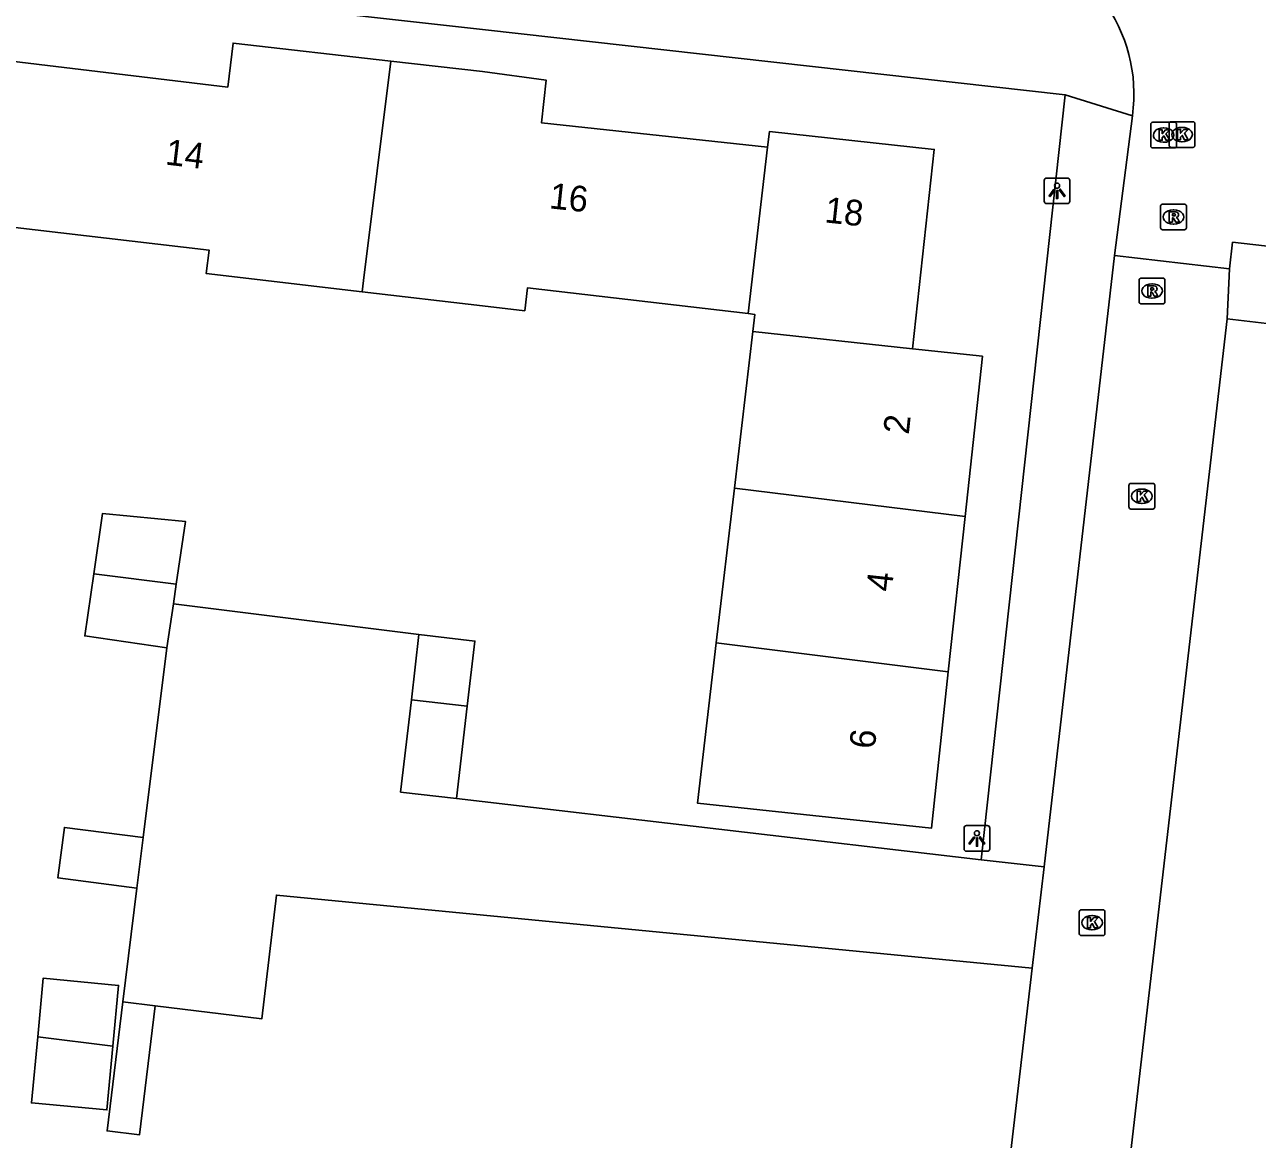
# Model space of a CAD drawing. Extents: x 161243 to 161752, y 384138 to 384885.
# Drawn here: x 161482.19 to 161530.14, y 384591.8 to 384635.17 of the extents above; entities that cross this region are included whole.
import ezdxf

# ---------------------------------------------------------------- set-up
doc = ezdxf.new("R2010")
doc.units = 0
for name, color, linetype in [('IMGEO_Kolk', 7, 'Continuous'), ('IMGEO_Lichtpunt', 7, 'Continuous'), ('IMGEO_Pand', 7, 'Continuous'), ('IMGEO_Pand_nummerreeks', 7, 'Continuous'), ('IMGEO_Rijbaan_lokaal_open', 7, 'Continuous'), ('IMGEO_Rioolput', 7, 'Continuous'), ('IMGEO_Voetpad_open', 7, 'Continuous')]:
    doc.layers.add(name, color=color, linetype=linetype)

msp = doc.modelspace()

# ---------------------------------------------------------------- linework, layer by layer
at = {"layer": 'IMGEO_Kolk'}
for p, q in [((161525.995, 384630.452), (161525.995, 384631.304)), ((161526.07, 384631.378), (161526.922, 384631.378)), ((161526.483, 384631.158), (161526.508, 384631.158)), ((161526.71, 384630.471), (161526.71, 384631.323)), ((161526.785, 384631.397), (161527.637, 384631.397)), ((161526.996, 384631.304), (161526.996, 384630.452)), ((161527.198, 384631.177), (161527.223, 384631.177)), ((161527.711, 384631.323), (161527.711, 384630.471)), ((161526.506, 384630.598), (161526.481, 384630.598)), ((161527.221, 384630.617), (161527.196, 384630.617)), ((161526.922, 384630.378), (161526.07, 384630.378)), ((161527.637, 384630.397), (161526.785, 384630.397)), ((161525.148, 384616.4), (161525.148, 384617.252)), ((161525.223, 384617.326), (161526.075, 384617.326)), ((161525.636, 384617.106), (161525.661, 384617.106)), ((161526.149, 384617.252), (161526.149, 384616.4)), ((161526.075, 384616.326), (161525.223, 384616.326)), ((161525.659, 384616.546), (161525.634, 384616.546)), ((161523.285, 384600.732), (161524.137, 384600.732)), ((161523.21, 384599.806), (161523.21, 384600.658)), ((161523.698, 384600.512), (161523.723, 384600.512)), ((161524.211, 384600.658), (161524.211, 384599.806)), ((161523.721, 384599.952), (161523.696, 384599.952)), ((161524.137, 384599.732), (161523.285, 384599.732))]:
    msp.add_line(p, q, dxfattribs=at)
for points in [[(161525.995, 384630.452), (161525.995, 384631.304)], [(161526.07, 384631.378), (161526.922, 384631.378)], [(161526.316, 384631.078), (161526.439, 384631.078), (161526.439, 384630.927), (161526.569, 384631.078), (161526.733, 384631.078), (161526.587, 384630.927), (161526.74, 384630.678), (161526.588, 384630.678), (161526.503, 384630.842), (161526.439, 384630.775), (161526.439, 384630.678), (161526.316, 384630.678), (161526.316, 384631.078)], [(161526.71, 384630.471), (161526.71, 384631.323)], [(161526.785, 384631.397), (161527.637, 384631.397)], [(161526.996, 384631.304), (161526.996, 384630.452)], [(161527.031, 384631.097), (161527.154, 384631.097), (161527.154, 384630.946), (161527.284, 384631.097), (161527.448, 384631.097), (161527.302, 384630.946), (161527.455, 384630.697), (161527.303, 384630.697), (161527.218, 384630.861), (161527.154, 384630.794), (161527.154, 384630.697), (161527.031, 384630.697), (161527.031, 384631.097)], [(161527.711, 384631.323), (161527.711, 384630.471)], [(161526.922, 384630.378), (161526.07, 384630.378)], [(161527.637, 384630.397), (161526.785, 384630.397)], [(161525.148, 384616.4), (161525.148, 384617.252)], [(161525.223, 384617.326), (161526.075, 384617.326)], [(161526.149, 384617.252), (161526.149, 384616.4)], [(161525.469, 384617.026), (161525.592, 384617.026), (161525.592, 384616.875), (161525.722, 384617.026), (161525.886, 384617.026), (161525.74, 384616.875), (161525.893, 384616.626), (161525.741, 384616.626), (161525.656, 384616.79), (161525.592, 384616.723), (161525.592, 384616.626), (161525.469, 384616.626), (161525.469, 384617.026)], [(161526.075, 384616.326), (161525.223, 384616.326)], [(161523.285, 384600.732), (161524.137, 384600.732)], [(161523.21, 384599.806), (161523.21, 384600.658)], [(161523.531, 384600.432), (161523.654, 384600.432), (161523.654, 384600.281), (161523.784, 384600.432), (161523.948, 384600.432), (161523.802, 384600.281), (161523.955, 384600.032), (161523.803, 384600.032), (161523.718, 384600.196), (161523.654, 384600.129), (161523.654, 384600.032), (161523.531, 384600.032), (161523.531, 384600.432)], [(161524.211, 384600.658), (161524.211, 384599.806)], [(161524.137, 384599.732), (161523.285, 384599.732)]]:
    msp.add_lwpolyline(points, dxfattribs=at)
for centre, start, end in [((161526.072, 384631.302), 91.552, 178.448), ((161526.072, 384631.302), 91.552, 178.448), ((161526.787, 384631.321), 91.552, 178.448), ((161526.787, 384631.321), 91.552, 178.448), ((161526.92, 384631.302), 1.552, 88.448), ((161526.92, 384631.302), 1.552, 88.448), ((161527.635, 384631.321), 1.552, 88.448), ((161527.635, 384631.321), 1.552, 88.448), ((161526.072, 384630.454), 181.552, 268.448), ((161526.072, 384630.454), 181.552, 268.448), ((161526.787, 384630.473), 181.552, 268.448), ((161526.787, 384630.473), 181.552, 268.448), ((161526.92, 384630.454), 271.552, 358.448), ((161526.92, 384630.454), 271.552, 358.448), ((161527.635, 384630.473), 271.552, 358.448), ((161527.635, 384630.473), 271.552, 358.448), ((161525.225, 384617.25), 91.552, 178.448), ((161525.225, 384617.25), 91.552, 178.448), ((161526.073, 384617.25), 1.552, 88.448), ((161526.073, 384617.25), 1.552, 88.448), ((161525.225, 384616.402), 181.552, 268.448), ((161525.225, 384616.402), 181.552, 268.448), ((161526.073, 384616.402), 271.552, 358.448), ((161526.073, 384616.402), 271.552, 358.448), ((161523.287, 384600.656), 91.552, 178.448), ((161523.287, 384600.656), 91.552, 178.448), ((161524.135, 384600.656), 1.552, 88.448), ((161524.135, 384600.656), 1.552, 88.448), ((161523.287, 384599.808), 181.552, 268.448), ((161523.287, 384599.808), 181.552, 268.448), ((161524.135, 384599.808), 271.552, 358.448), ((161524.135, 384599.808), 271.552, 358.448)]:
    msp.add_arc(centre, 0.0765, start, end, dxfattribs=at)
for centre, major_axis, ratio, start_param, end_param in [((161526.482, 384630.878), (-0.387, 0.002), 0.722429, 4.712389, 7.853982), ((161526.507, 384630.878), (-0.39, 0.002), 0.717154, 1.570796, 4.712389), ((161527.197, 384630.897), (-0.387, 0.002), 0.722429, 4.712389, 7.853982), ((161527.222, 384630.897), (-0.39, 0.002), 0.717154, 1.570796, 4.712389), ((161525.635, 384616.826), (-0.387, 0.002), 0.722429, 4.712389, 7.853982), ((161525.66, 384616.826), (-0.39, 0.002), 0.717154, 1.570796, 4.712389), ((161523.697, 384600.232), (-0.387, 0.002), 0.722429, 4.712389, 7.853982), ((161523.722, 384600.232), (-0.39, 0.002), 0.717154, 1.570796, 4.712389)]:
    msp.add_ellipse(centre, major_axis=major_axis, ratio=ratio, start_param=start_param, end_param=end_param, dxfattribs=at)
at = {"layer": 'IMGEO_Lichtpunt'}
for p, q in [((161521.851, 384629.111), (161521.851, 384628.304)), ((161521.851, 384629.111), (161521.851, 384628.304)), ((161522.753, 384629.206), (161521.945, 384629.206)), ((161522.753, 384629.206), (161521.945, 384629.206)), ((161522.847, 384628.304), (161522.847, 384629.111)), ((161522.847, 384628.304), (161522.847, 384629.111)), ((161521.945, 384628.21), (161522.753, 384628.21)), ((161521.945, 384628.21), (161522.753, 384628.21)), ((161518.736, 384603.915), (161518.736, 384603.108)), ((161518.736, 384603.915), (161518.736, 384603.108)), ((161519.638, 384604.01), (161518.83, 384604.01)), ((161519.638, 384604.01), (161518.83, 384604.01)), ((161519.732, 384603.108), (161519.732, 384603.915)), ((161519.732, 384603.108), (161519.732, 384603.915)), ((161518.83, 384603.014), (161519.638, 384603.014)), ((161518.83, 384603.014), (161519.638, 384603.014))]:
    msp.add_line(p, q, dxfattribs=at)
for points in [[(161522.225, 384628.775), (161522.264, 384628.747), (161522.076, 384628.485), (161522.038, 384628.512), (161522.225, 384628.775)], [(161522.327, 384628.727), (161522.374, 384628.727), (161522.374, 384628.405), (161522.327, 384628.405), (161522.327, 384628.727)], [(161522.437, 384628.747), (161522.475, 384628.774), (161522.662, 384628.512), (161522.623, 384628.484), (161522.437, 384628.747)], [(161519.11, 384603.579), (161519.149, 384603.551), (161518.961, 384603.289), (161518.923, 384603.316), (161519.11, 384603.579)], [(161519.212, 384603.531), (161519.259, 384603.531), (161519.259, 384603.209), (161519.212, 384603.209), (161519.212, 384603.531)], [(161519.322, 384603.551), (161519.36, 384603.578), (161519.547, 384603.316), (161519.508, 384603.288), (161519.322, 384603.551)]]:
    msp.add_lwpolyline(points, dxfattribs=at)
for centre in [(161522.35, 384628.909), (161519.235, 384603.713)]:
    msp.add_circle(centre, 0.0994, dxfattribs=at)
for centre, start, end in [((161521.945, 384629.111), 90, 180), ((161521.945, 384629.111), 90, 180), ((161522.753, 384629.111), 0, 90), ((161522.753, 384629.111), 0, 90), ((161521.945, 384628.304), 180, 270), ((161521.945, 384628.304), 180, 270), ((161522.753, 384628.304), 270, 0), ((161522.753, 384628.304), 270, 360), ((161518.83, 384603.915), 90, 180), ((161518.83, 384603.915), 90, 180), ((161519.638, 384603.915), 0, 90), ((161519.638, 384603.915), 0, 90), ((161518.83, 384603.108), 180, 270), ((161518.83, 384603.108), 180, 270), ((161519.638, 384603.108), 270, 0), ((161519.638, 384603.108), 270, 360)]:
    msp.add_arc(centre, 0.0946, start, end, dxfattribs=at)
at = {"layer": 'IMGEO_Pand'}
for points in [[(161481.361, 384633.795), (161490.094, 384632.743), (161490.303, 384634.456), (161496.436, 384633.757)], [(161496.436, 384633.757), (161495.378, 384625.217), (161495.324, 384624.779)], [(161496.436, 384633.757), (161500, 384633.35), (161502.475, 384633.016), (161502.296, 384631.358), (161511.094, 384630.407)], [(161511.094, 384630.407), (161511.159, 384631.013), (161517.571, 384630.32), (161516.733, 384622.565)], [(161510.336, 384623.929), (161511.094, 384630.407)], [(161495.324, 384624.779), (161489.259, 384625.489), (161489.365, 384626.402), (161480.594, 384627.428)], [(161510.336, 384623.929), (161501.75, 384624.933), (161501.645, 384624.039), (161500, 384624.232), (161495.324, 384624.779)], [(161510.512, 384623.236), (161510.59, 384623.899), (161510.336, 384623.929)], [(161509.799, 384617.145), (161510.512, 384623.236)], [(161516.733, 384622.565), (161510.512, 384623.236)], [(161516.733, 384622.565), (161519.447, 384622.271), (161518.773, 384616.032)], [(161509.094, 384611.117), (161509.799, 384617.145)], [(161518.773, 384616.032), (161509.799, 384617.145)], [(161488.091, 384613.405), (161488.445, 384615.847), (161485.227, 384616.157), (161484.885, 384613.802)], [(161518.773, 384616.032), (161518.121, 384609.997)], [(161487.731, 384610.923), (161484.535, 384611.387), (161484.885, 384613.802)], [(161484.885, 384613.802), (161488.091, 384613.405)], [(161488.091, 384613.405), (161487.98, 384612.642)], [(161487.98, 384612.642), (161487.731, 384610.923)], [(161497.531, 384611.44), (161497.235, 384608.905)], [(161499.411, 384608.651), (161499.707, 384611.186), (161497.531, 384611.44)], [(161518.121, 384609.997), (161517.463, 384603.907), (161512.492, 384604.444), (161508.365, 384604.889), (161509.094, 384611.117)], [(161509.094, 384611.117), (161518.121, 384609.997)], [(161498.992, 384605.062), (161496.816, 384605.316), (161497.235, 384608.905)], [(161497.235, 384608.905), (161499.411, 384608.651)], [(161498.992, 384605.062), (161499.411, 384608.651)], [(161486.804, 384603.548), (161483.741, 384603.941), (161483.489, 384601.972), (161486.552, 384601.579)], [(161486.552, 384601.579), (161486.804, 384603.548)], [(161482.701, 384595.796), (161482.914, 384598.068), (161485.845, 384597.793), (161485.624, 384595.434)], [(161485.624, 384595.434), (161485.391, 384592.946), (161482.46, 384593.221), (161482.701, 384595.796)], [(161485.624, 384595.434), (161482.701, 384595.796)]]:
    msp.add_lwpolyline(points, dxfattribs=at)
at = {"layer": 'IMGEO_Rijbaan_lokaal_open'}
for points in [[(161524.583, 384626.193), (161525.279, 384631.625)], [(161534.497, 384626.098), (161529.178, 384626.708), (161529.056, 384625.677)], [(161524.583, 384626.193), (161521.847, 384602.409)], [(161529.056, 384625.677), (161524.583, 384626.193)], [(161528.97, 384623.728), (161529.031, 384625.119), (161529.056, 384625.677)], [(161528.97, 384623.728), (161524.414, 384584.385)], [(161497.531, 384611.44), (161487.98, 384612.642)], [(161487.731, 384610.923), (161486.804, 384603.548)], [(161519.402, 384602.678), (161498.992, 384605.062)], [(161519.402, 384602.678), (161521.847, 384602.409)], [(161521.847, 384602.409), (161521.387, 384598.464)], [(161486.552, 384601.579), (161486.013, 384597.154)], [(161487.274, 384597), (161491.423, 384596.495), (161491.986, 384601.304), (161521.387, 384598.464)], [(161521.387, 384598.464), (161518.104, 384570.309)], [(161486.013, 384597.154), (161487.274, 384597)]]:
    msp.add_lwpolyline(points, dxfattribs=at)
msp.add_arc((161519.248, 384632.479), 6.091, 351.9448, 81.0171, dxfattribs=at)
at = {"layer": 'IMGEO_Rioolput'}
for p, q in [((161526.379, 384627.265), (161526.379, 384628.117)), ((161526.454, 384628.191), (161527.306, 384628.191)), ((161527.38, 384628.117), (161527.38, 384627.265)), ((161526.867, 384627.971), (161526.892, 384627.971)), ((161527.306, 384627.191), (161526.454, 384627.191)), ((161526.89, 384627.411), (161526.865, 384627.411)), ((161525.543, 384624.384), (161525.543, 384625.236)), ((161525.618, 384625.31), (161526.47, 384625.31)), ((161526.544, 384625.236), (161526.544, 384624.384)), ((161526.031, 384625.09), (161526.056, 384625.09)), ((161526.47, 384624.31), (161525.618, 384624.31)), ((161526.054, 384624.53), (161526.029, 384624.53))]:
    msp.add_line(p, q, dxfattribs=at)
for points in [[(161526.379, 384627.265), (161526.379, 384628.117)], [(161526.454, 384628.191), (161527.306, 384628.191)], [(161527.38, 384628.117), (161527.38, 384627.265)], [(161526.968, 384627.889), (161526.716, 384627.891), (161526.716, 384627.491)], [(161526.716, 384627.491), (161526.84, 384627.491), (161526.84, 384627.653), (161526.851, 384627.653)], [(161526.894, 384627.81), (161526.84, 384627.81), (161526.84, 384627.729)], [(161526.84, 384627.729), (161526.892, 384627.729)], [(161526.898, 384627.624), (161526.969, 384627.491), (161527.109, 384627.491), (161527.044, 384627.617)], [(161527.306, 384627.191), (161526.454, 384627.191)], [(161525.543, 384624.384), (161525.543, 384625.236)], [(161525.618, 384625.31), (161526.47, 384625.31)], [(161526.544, 384625.236), (161526.544, 384624.384)], [(161526.132, 384625.008), (161525.88, 384625.01), (161525.88, 384624.61)], [(161525.88, 384624.61), (161526.004, 384624.61), (161526.004, 384624.772), (161526.015, 384624.772)], [(161526.058, 384624.929), (161526.004, 384624.929), (161526.004, 384624.848)], [(161526.004, 384624.848), (161526.056, 384624.848)], [(161526.062, 384624.743), (161526.133, 384624.61), (161526.273, 384624.61), (161526.208, 384624.736)], [(161526.47, 384624.31), (161525.618, 384624.31)]]:
    msp.add_lwpolyline(points, dxfattribs=at)
for centre, radius, start, end in [((161526.456, 384628.115), 0.0765, 91.552, 178.448), ((161526.456, 384628.115), 0.0765, 91.552, 178.448), ((161527.304, 384628.115), 0.0765, 1.552, 88.448), ((161527.304, 384628.115), 0.0765, 1.552, 88.448), ((161526.85, 384627.6), 0.0533, 26.0293, 88.6989), ((161526.876, 384627.918), 0.19, 274.7715, 282.9687), ((161526.9, 384627.714), 0.0964, 77.0061, 93.1865), ((161526.914, 384627.771), 0.0378, 276.6634, 79.6772), ((161526.967, 384627.779), 0.109, 350.3612, 89.416), ((161526.965, 384627.779), 0.112, 277.5842, 350.9817), ((161526.949, 384627.564), 0.108, 29.5134, 73.7905), ((161526.456, 384627.267), 0.0765, 181.552, 268.448), ((161526.456, 384627.267), 0.0765, 181.552, 268.448), ((161527.304, 384627.267), 0.0765, 271.552, 358.448), ((161527.304, 384627.267), 0.0765, 271.552, 358.448), ((161525.62, 384625.234), 0.0765, 91.552, 178.448), ((161525.62, 384625.234), 0.0765, 91.552, 178.448), ((161526.468, 384625.234), 0.0765, 1.552, 88.448), ((161526.468, 384625.234), 0.0765, 1.552, 88.448), ((161526.014, 384624.719), 0.0533, 26.0293, 88.6989), ((161526.04, 384625.037), 0.19, 274.7715, 282.9687), ((161526.064, 384624.833), 0.0964, 77.0061, 93.1865), ((161526.078, 384624.89), 0.0378, 276.6634, 79.6772), ((161526.131, 384624.898), 0.109, 350.3612, 89.416), ((161526.129, 384624.898), 0.112, 277.5842, 350.9817), ((161526.113, 384624.683), 0.108, 29.5134, 73.7905), ((161525.62, 384624.386), 0.0765, 181.552, 268.448), ((161525.62, 384624.386), 0.0765, 181.552, 268.448), ((161526.468, 384624.386), 0.0765, 271.552, 358.448), ((161526.468, 384624.386), 0.0765, 271.552, 358.448)]:
    msp.add_arc(centre, radius, start, end, dxfattribs=at)
for centre, major_axis, ratio, start_param, end_param in [((161526.866, 384627.691), (-0.387, 0.002), 0.722429, 4.712389, 7.853982), ((161526.891, 384627.691), (-0.39, 0.002), 0.717154, 1.570796, 4.712389), ((161526.03, 384624.81), (-0.387, 0.002), 0.722429, 4.712389, 7.853982), ((161526.055, 384624.81), (-0.39, 0.002), 0.717154, 1.570796, 4.712389)]:
    msp.add_ellipse(centre, major_axis=major_axis, ratio=ratio, start_param=start_param, end_param=end_param, dxfattribs=at)
at = {"layer": 'IMGEO_Voetpad_open'}
for points in [[(161472.604, 384638.05), (161500, 384634.982), (161522.66, 384632.445)], [(161522.66, 384632.445), (161519.402, 384602.678)], [(161525.279, 384631.625), (161522.66, 384632.445)], [(161532.715, 384623.292), (161528.97, 384623.728)], [(161487.274, 384597), (161486.663, 384591.978), (161485.402, 384592.132), (161486.013, 384597.154)]]:
    msp.add_lwpolyline(points, dxfattribs=at)

# ---------------------------------------------------------------- texts
at = {"layer": 'IMGEO_Pand_nummerreeks'}
for s, rotation, p in [('14', 353.1333, (161487.637, 384629.735)), ('16', 353.8307, (161502.573, 384628.03)), ('18', 353.8315, (161513.284, 384627.484)), ('2', 83.8338, (161516.581, 384619.205)), ('4', 83.8338, (161515.92, 384613.085)), ('6', 83.8338, (161515.258, 384606.964))]:
    msp.add_text(s, height=1, rotation=rotation, dxfattribs=at).set_placement(p)

doc.saveas('drawing.dxf')
